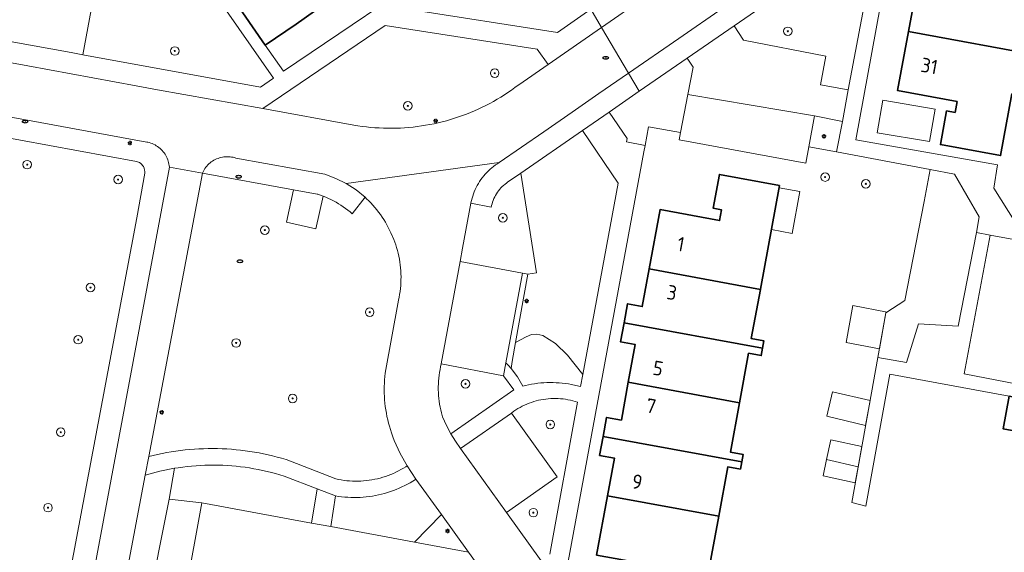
# Model space of a CAD drawing. Header units: metres. Extents: x 152610 to 160096, y 456114 to 462495.
# Tile 568 of 938: x 158344 to 158436, y 460108 to 460157. Entities that reach past the tile are written whole.
import ezdxf
from ezdxf.enums import TextEntityAlignment as Align

# ---------------------------------------------------------------- set-up
doc = ezdxf.new("R2010")
doc.units = ezdxf.units.M
doc.header["$LTSCALE"] = 0.5
doc.layers.get('0').update_dxf_attribs({"linetype": 'CONTINUOUS'})
for name, color, linetype, lineweight in [('B-PV-GR-BEPLANTING_CULTUUR_BOSPLANTSOEN-GV', 251, 'CONTINUOUS', 18), ('B-PV-GR-BEPLANTING_CULTUUR_HEESTERS-GV', 251, 'CONTINUOUS', 18), ('B-PV-GR-BEPLANTING_CULTUUR_ROOS-GV', 251, 'CONTINUOUS', 18), ('B-PV-GR-BOOM-S', 251, 'CONTINUOUS', 25), ('B-PV-GR-HAAG-GV', 251, 'CONTINUOUS', 13), ('B-PV-IE-MEUBILAIR-S', 251, 'CONTINUOUS', 25), ('B-PV-OG-BEBOUWING-GV', 6, 'CONTINUOUS', 35), ('B-PV-OG-BEBOUWING-T18', 1, 'CONTINUOUS', 18), ('B-PV-OG-BEBOUWING_OVERBOUWING-GV', 251, 'CONTINUOUS', 18), ('B-PV-OG-BEBOUWING_SCHUUR-GV', 251, 'CONTINUOUS', 18), ('B-PV-OG-TERREIN_BEGROEID-GV', 251, 'CONTINUOUS', 18), ('B-PV-VH-GESLOTENVERHARDING_ASFALT-GV', 251, 'CONTINUOUS', 18), ('B-PV-VH-ONVERHARD_ZAND-GV', 251, 'CONTINUOUS', 18), ('B-PV-VH-OPENVERHARDING_BETONSTRAATSTEEN-GV', 251, 'CONTINUOUS', 18), ('B-PV-VH-OPENVERHARDING_TEGEL-GV', 251, 'CONTINUOUS', 18)]:
    doc.layers.add(name, color=color, linetype=linetype, lineweight=lineweight)
doc.styles.add('NLCS-ISO', font='NLCS-ISO.ttf')
doc.styles.add('NLCS-ISO-M750-T18', font='NLCS-ISO.ttf', dxfattribs={"height": 1.35})

# ---------------------------------------------------------------- blocks, each defined once
blk = doc.blocks.new('SIE-MEUBILAIR_PAAL_LICHTMAST-SO')
for points in [[(-0.62, 0), (-1, 0)], [(-0.71, 0.71), (-0.44, 0.44)], [(0, 1), (0, 0.62)], [(0.44, 0.44), (0.71, 0.71)], [(1, 0), (0.62, 0)], [(-0.71, -0.71), (-0.44, -0.44)], [(0, -0.62), (0, -1)], [(0.44, -0.44), (0.71, -0.71)]]:
    blk.add_lwpolyline(points)
blk.add_circle((0, 0), 0.5)
blk = doc.blocks.new('SIE-MEUBILAIR_PUT_RIOOLPUT-SO')
blk.add_ellipse((0, 0), major_axis=(1.25, 0), ratio=0.54)
at = {"style": 'NLCS-ISO'}
blk.add_text('ri', height=0.75, dxfattribs=at).set_placement((-0.04, 0.07), align=Align.MIDDLE_CENTER)
blk = doc.blocks.new('SIE-MEUBILAIR_PUT_KOLK-SO')
blk.add_ellipse((0, 0), major_axis=(1.25, 0), ratio=0.54)
at = {"style": 'NLCS-ISO'}
blk.add_text('klk', height=0.75, dxfattribs=at).set_placement((0.03, 0), align=Align.MIDDLE_CENTER)
blk = doc.blocks.new('SGR-BOOM_GBKN-SO')
at = {"linetype": 'ByBlock', "lineweight": 18}
h = blk.add_hatch(color=0, dxfattribs=at)
h.dxf.hatch_style = 1
edge = h.paths.add_edge_path()
edge.add_arc((0, 0), 0.25, 0, 360)
at = {"color": 0, "linetype": 'ByBlock', "lineweight": 18}
for radius in [2, 0.25]:
    blk.add_circle((0, 0), radius, dxfattribs=at)
at = {"color": 0, "linetype": 'ByBlock', "lineweight": 18, "style": 'NLCS-ISO'}
blk.add_attdef('SOORT', (2.5, 0), '', height=1.5, dxfattribs=at)

msp = doc.modelspace()

# ---------------------------------------------------------------- linework, layer by layer
at = {"layer": 'B-PV-GR-BEPLANTING_CULTUUR_BOSPLANTSOEN-GV', "flags": 128}
msp.add_lwpolyline([(158360.74, 460112.15), (158357.704, 460112.489), (158353.593, 460091.848), (158352.804, 460090.483), (158350.935, 460089.216), (158347.796, 460087.834), (158356.242, 460087.329)], close=True, dxfattribs=at)
at = {"layer": 'B-PV-GR-BEPLANTING_CULTUUR_HEESTERS-GV', "flags": 128}
for points in [[(158420.618, 460147.828), (158418, 460148.34), (158417.478, 460145.45), (158420.08, 460144.98)], [(158392.041, 460133.649), (158390.575, 460142.999), (158389.505, 460142.257), (158389.36, 460142.164), (158389.22, 460142.065), (158389.085, 460141.959), (158388.954, 460141.847), (158388.829, 460141.729), (158388.71, 460141.606), (158388.597, 460141.477), (158388.489, 460141.342), (158388.388, 460141.203), (158388.294, 460141.06), (158388.206, 460140.912), (158388.125, 460140.76), (158388.052, 460140.605), (158387.986, 460140.446), (158387.927, 460140.285), (158387.876, 460140.121), (158387.832, 460139.955), (158387.799, 460139.8), (158385.888, 460140.18), (158385.12, 460135.97), (158384.9, 460134.74), (158390.71, 460133.64), (158391.219, 460133.549)], [(158431.1, 460142.89), (158428.827, 460143.321), (158428.26, 460140.33), (158426.45, 460131.07), (158424.68, 460129.92), (158423.927, 460125.736), (158426.63, 460125.28), (158427.73, 460128.9), (158431.43, 460128.68), (158433.15, 460137.43), (158433.42, 460138.9)], [(158392.606, 460127.807), (158392.068, 460127.922), (158391.549, 460127.882), (158391.069, 460127.689), (158390.079, 460127.154), (158389.761, 460125.368), (158389.647, 460124.727), (158390.239, 460123.927), (158390.739, 460123.067), (158391.003, 460123.132), (158391.285, 460123.193), (158391.569, 460123.246), (158391.853, 460123.292), (158392.139, 460123.329), (158392.426, 460123.359), (158392.714, 460123.38), (158393.002, 460123.394), (158393.29, 460123.399), (158393.579, 460123.397), (158393.867, 460123.387), (158394.155, 460123.368), (158394.442, 460123.342), (158394.729, 460123.307), (158395.014, 460123.265), (158395.298, 460123.215), (158395.721, 460123.125), (158396.14, 460123.018), (158396.353, 460124.168), (158394.916, 460125.967), (158393.799, 460127.041)], [(158388.95, 460124.04), (158383.133, 460125.144), (158383.07, 460124.88), (158383.014, 460124.615), (158382.967, 460124.348), (158382.927, 460124.079), (158382.896, 460123.81), (158382.872, 460123.54), (158382.856, 460123.269), (158382.849, 460122.998), (158382.849, 460122.726), (158382.857, 460122.455), (158382.873, 460122.184), (158382.898, 460121.914), (158382.93, 460121.645), (158382.97, 460121.377), (158383.018, 460121.11), (158383.074, 460120.844), (158383.137, 460120.58), (158383.209, 460120.319), (158383.242, 460120.207), (158383.606, 460119.384), (158384.032, 460118.591), (158389.91, 460122.71)], [(158373.239, 460112.794), (158371.522, 460113.455), (158370.999, 460110.256), (158372.813, 460109.921)], [(158385.687, 460107.545), (158383.146, 460111.065), (158380.616, 460108.481)]]:
    msp.add_lwpolyline(points, close=True, dxfattribs=at)
msp.add_lwpolyline([(158393.27, 460107.33), (158395.86, 460121.561), (158395.64, 460121.631), (158395.417, 460121.693), (158395.193, 460121.748), (158394.967, 460121.795), (158394.739, 460121.834), (158394.51, 460121.864), (158394.28, 460121.887), (158394.05, 460121.902), (158393.819, 460121.91), (158393.588, 460121.909), (158393.357, 460121.9), (158393.127, 460121.883), (158392.897, 460121.858), (158392.669, 460121.825), (158392.441, 460121.784), (158392.215, 460121.736), (158391.991, 460121.68), (158391.769, 460121.615), (158391.55, 460121.544), (158391.333, 460121.464), (158391.119, 460121.378), (158390.908, 460121.284), (158390.7, 460121.182), (158390.497, 460121.074), (158390.297, 460120.958), (158390.1, 460120.836), (158389.909, 460120.707), (158389.722, 460120.571), (158389.691, 460120.548), (158393.95, 460114.58), (158389.21, 460111.25), (158392.45, 460106.73)], dxfattribs=at)
at = {"layer": 'B-PV-GR-BEPLANTING_CULTUUR_ROOS-GV', "flags": 128}
msp.add_lwpolyline([(158362.291, 460115.673), (158361.873, 460115.678), (158361.456, 460115.676), (158361.038, 460115.665), (158360.621, 460115.646), (158360.204, 460115.62), (158359.788, 460115.585), (158359.373, 460115.543), (158358.958, 460115.493), (158358.545, 460115.434), (158358.186, 460115.377), (158357.704, 460112.489), (158360.74, 460112.15), (158370.999, 460110.256), (158371.522, 460113.455), (158368.447, 460114.639), (158368.048, 460114.763), (158367.647, 460114.878), (158367.244, 460114.987), (158366.838, 460115.087), (158366.431, 460115.18), (158366.022, 460115.265), (158365.612, 460115.342), (158365.2, 460115.411), (158364.787, 460115.472), (158364.373, 460115.525), (158363.958, 460115.571), (158363.542, 460115.608), (158363.125, 460115.638), (158362.708, 460115.659)], close=True, dxfattribs=at)
at = {"layer": 'B-PV-GR-HAAG-GV', "flags": 128}
for points in [[(158423.54, 460163.31), (158420.76, 460163.85), (158410.5, 460156.77), (158411.38, 460155.42), (158419.09, 460153.93), (158418.57, 460151.26), (158421.176, 460150.784)], [(158406.67, 460152.92), (158406.11, 460153.74), (158401.63, 460150.649), (158398.82, 460148.71), (158400.5, 460146.23), (158400.45, 460145.93), (158402.18, 460145.58), (158402.489, 460147.326), (158405.489, 460146.791), (158406.174, 460150.347)], [(158391.219, 460133.549), (158390.71, 460133.64), (158389.173, 460125.253), (158389.415, 460124.995), (158389.647, 460124.727), (158389.761, 460125.368), (158390.079, 460127.154)]]:
    msp.add_lwpolyline(points, close=True, dxfattribs=at)
at = {"layer": 'B-PV-OG-BEBOUWING-GV', "flags": 128}
for points in [[(158371.293, 460158.142), (158366.186, 460165.601), (158366.17, 460165.59), (158364.35, 460164.34), (158363.5, 460165.58), (158360.69, 460163.65), (158366.67, 460154.96), (158369.551, 460156.943), (158371.29, 460158.14)], [(158438.99, 460164.02), (158433.37, 460165.06), (158432.78, 460161.92), (158433.57, 460161.77), (158433.38, 460160.76), (158427.83, 460161.78), (158426.81, 460156.249), (158439.663, 460153.874), (158440.344, 460157.597), (158437.887, 460158.051)], [(158439.663, 460153.874), (158426.81, 460156.249), (158425.78, 460150.71), (158431.34, 460149.68), (158431.15, 460148.67), (158430.36, 460148.82), (158429.78, 460145.67), (158435.41, 460144.63), (158436.475, 460150.402), (158438.943, 460149.946)], [(158414.74, 460141.83), (158409.12, 460142.87), (158408.54, 460139.72), (158409.32, 460139.57), (158409.14, 460138.56), (158403.58, 460139.58), (158402.56, 460134.04), (158402.559, 460134.034), (158412.955, 460132.101), (158412.96, 460132.13)], [(158412.955, 460132.101), (158402.559, 460134.034), (158401.91, 460130.51), (158400.54, 460130.77), (158400.21, 460128.989), (158413.166, 460126.609), (158413.29, 460127.29), (158412.11, 460127.51)], [(158413.166, 460126.609), (158400.21, 460128.989), (158399.88, 460127.21), (158401.26, 460126.95), (158400.61, 460123.421), (158411.01, 460121.509), (158411.86, 460126.14), (158413.04, 460125.92)], [(158411.01, 460121.509), (158400.61, 460123.421), (158399.96, 460119.89), (158398.58, 460120.14), (158398.26, 460118.359), (158411.214, 460115.979), (158411.34, 460116.67), (158410.16, 460116.89)], [(158440.147, 460121.392), (158436.213, 460122.116), (158435.651, 460119.068), (158439.585, 460118.343)], [(158411.214, 460115.979), (158398.26, 460118.359), (158397.93, 460116.58), (158399.31, 460116.33), (158398.66, 460112.8), (158409.06, 460110.89), (158409.9, 460115.51), (158411.09, 460115.3)], [(158409.06, 460110.89), (158398.66, 460112.8), (158397.64, 460107.26), (158403.2, 460106.24), (158403.01, 460105.23), (158402.22, 460105.37), (158402.13, 460104.88), (158401.74, 460104.95), (158401.33, 460102.74), (158401.73, 460102.67), (158401.65, 460102.241), (158407.271, 460101.202)]]:
    msp.add_lwpolyline(points, close=True, dxfattribs=at)
at = {"layer": 'B-PV-OG-BEBOUWING_OVERBOUWING-GV', "flags": 128}
for points in [[(158429.29, 460148.981), (158424.397, 460149.817), (158423.877, 460146.777), (158428.77, 460145.941)], [(158416.631, 460141.28), (158414.698, 460141.603), (158413.985, 460137.715), (158415.924, 460137.345)], [(158419.145, 460116.194), (158422.09, 460115.525), (158422.432, 460117.425), (158419.531, 460118.032)]]:
    msp.add_lwpolyline(points, close=True, dxfattribs=at)
at = {"layer": 'B-PV-OG-BEBOUWING_SCHUUR-GV', "flags": 128}
for points in [[(158424.8, 460129.998), (158421.607, 460130.595), (158420.963, 460127.15), (158424.077, 460126.569), (158424.68, 460129.92)], [(158423.205, 460121.722), (158419.696, 460122.545), (158419.157, 460120.247), (158422.786, 460119.395)], [(158422.09, 460115.525), (158419.145, 460116.194), (158418.824, 460114.658), (158421.821, 460114.03)]]:
    msp.add_lwpolyline(points, close=True, dxfattribs=at)
at = {"layer": 'B-PV-OG-TERREIN_BEGROEID-GV', "flags": 128}
for points in [[(158397.113, 460158.324), (158391.62, 460166.35), (158379.99, 460158.32), (158394, 460156.16)], [(158351.234, 460162.87), (158349.62, 460154.07), (158366.23, 460151.05), (158367.437, 460151.875), (158360.954, 460161.211)], [(158392.08, 460154.59), (158377.88, 460156.82), (158366.46, 460149.04), (158374.95, 460147.49), (158375.342, 460147.425), (158375.735, 460147.368), (158376.129, 460147.319), (158376.524, 460147.277), (158376.92, 460147.244), (158377.316, 460147.219), (158377.713, 460147.202), (158378.11, 460147.192), (158378.507, 460147.191), (158378.904, 460147.198), (158379.301, 460147.212), (158379.697, 460147.235), (158380.093, 460147.266), (158380.488, 460147.304), (158380.883, 460147.351), (158381.276, 460147.406), (158381.668, 460147.468), (158382.059, 460147.538), (158382.449, 460147.617), (158382.836, 460147.703), (158383.222, 460147.796), (158383.606, 460147.898), (158383.988, 460148.007), (158384.367, 460148.124), (158384.745, 460148.249), (158385.119, 460148.381), (158385.491, 460148.521), (158385.86, 460148.668), (158386.225, 460148.822), (158386.588, 460148.984), (158386.948, 460149.153), (158387.303, 460149.329), (158387.656, 460149.513), (158388.004, 460149.703), (158388.349, 460149.901), (158388.689, 460150.105), (158389.025, 460150.317), (158389.357, 460150.534), (158389.685, 460150.759), (158390.008, 460150.99), (158390.326, 460151.228), (158390.363, 460151.256), (158393.11, 460153.164)], [(158399.67, 460142.06), (158396.33, 460146.99), (158390.575, 460142.999), (158392.041, 460133.649), (158391.219, 460133.549), (158390.079, 460127.154), (158391.069, 460127.689), (158391.549, 460127.882), (158392.068, 460127.922), (158392.606, 460127.807), (158393.799, 460127.041), (158394.916, 460125.967), (158396.353, 460124.168)], [(158355.777, 460116.466), (158356.194, 460116.571), (158356.617, 460116.668), (158357.041, 460116.758), (158357.466, 460116.841), (158357.894, 460116.915), (158358.322, 460116.981), (158358.752, 460117.04), (158359.183, 460117.09), (158359.614, 460117.133), (158360.047, 460117.168), (158360.48, 460117.194), (158360.913, 460117.213), (158361.346, 460117.223), (158361.78, 460117.226), (158362.214, 460117.221), (158362.647, 460117.207), (158363.08, 460117.186), (158363.513, 460117.157), (158363.945, 460117.119), (158364.376, 460117.074), (158364.807, 460117.021), (158365.236, 460116.96), (158365.664, 460116.891), (158366.091, 460116.814), (158366.516, 460116.729), (158366.94, 460116.636), (158367.362, 460116.536), (158367.782, 460116.428), (158368.2, 460116.312), (158368.616, 460116.188), (158369.029, 460116.057), (158373.264, 460114.385), (158373.521, 460114.331), (158373.779, 460114.284), (158374.038, 460114.245), (158374.299, 460114.215), (158374.56, 460114.192), (158374.822, 460114.177), (158375.085, 460114.17), (158375.347, 460114.172), (158375.609, 460114.181), (158375.871, 460114.198), (158376.132, 460114.223), (158376.392, 460114.256), (158376.652, 460114.297), (158376.909, 460114.346), (158377.166, 460114.403), (158377.42, 460114.468), (158377.672, 460114.54), (158377.922, 460114.62), (158378.169, 460114.707), (158378.414, 460114.802), (158378.656, 460114.905), (158378.894, 460115.015), (158379.129, 460115.131), (158379.36, 460115.256), (158379.587, 460115.387), (158379.81, 460115.525), (158379.931, 460115.603), (158379.277, 460116.772), (158378.72, 460117.99), (158378.608, 460118.33), (158378.578, 460118.41), (158378.471, 460118.706), (158378.372, 460119.004), (158378.281, 460119.304), (158378.198, 460119.606), (158378.122, 460119.911), (158378.054, 460120.218), (158377.994, 460120.526), (158377.942, 460120.835), (158377.897, 460121.146), (158377.861, 460121.457), (158377.832, 460121.77), (158377.812, 460122.083), (158377.799, 460122.397), (158377.795, 460122.711), (158377.798, 460123.025), (158377.81, 460123.338), (158377.829, 460123.652), (158377.857, 460123.964), (158377.892, 460124.276), (158379.12, 460131.104), (158379.178, 460131.374), (158379.229, 460131.646), (158379.271, 460131.92), (158379.306, 460132.194), (158379.333, 460132.469), (158379.351, 460132.745), (158379.362, 460133.022), (158379.365, 460133.298), (158379.359, 460133.575), (158379.346, 460133.851), (158379.325, 460134.127), (158379.296, 460134.402), (158379.259, 460134.676), (158379.214, 460134.949), (158379.161, 460135.22), (158379.1, 460135.49), (158379.031, 460135.758), (158378.955, 460136.024), (158378.871, 460136.287), (158378.78, 460136.548), (158378.684, 460136.798), (158378.414, 460137.394), (158378.296, 460137.651), (158378.17, 460137.904), (158378.038, 460138.153), (158377.899, 460138.399), (158377.752, 460138.641), (158377.599, 460138.878), (158377.439, 460139.111), (158377.273, 460139.339), (158377.1, 460139.563), (158376.921, 460139.781), (158376.736, 460139.995), (158376.545, 460140.203), (158376.348, 460140.405), (158376.146, 460140.602), (158376.009, 460140.729), (158374.805, 460139.184), (158374.603, 460139.358), (158374.396, 460139.526), (158374.183, 460139.687), (158373.967, 460139.842), (158373.745, 460139.991), (158373.519, 460140.133), (158373.289, 460140.267), (158373.056, 460140.396), (158372.818, 460140.516), (158372.577, 460140.63), (158372.332, 460140.736), (158372.085, 460140.836), (158371.417, 460137.786), (158368.657, 460138.391), (158369.324, 460141.432), (158360.805, 460142.999)], [(158439.552, 460136.256), (158434.45, 460137.192), (158432.02, 460124.2), (158448.09, 460121.1), (158450.554, 460134.243), (158449.242, 460134.483), (158442.515, 460135.714), (158441.042, 460127.596), (158438.042, 460128.168)]]:
    msp.add_lwpolyline(points, close=True, dxfattribs=at)
for points in [[(158347.862, 460102.538), (158354.67, 460138.81), (158355.411, 460142.991), (158355.423, 460143.143), (158355.4, 460143.284), (158355.353, 460143.472), (158355.294, 460143.601), (158355.212, 460143.719), (158355.153, 460143.789), (158355.047, 460143.895), (158354.93, 460143.977), (158354.742, 460144.059), (158354.649, 460144.087), (158335.64, 460147.56)], [(158353.593, 460091.848), (158357.704, 460112.489), (158358.186, 460115.377), (158356.807, 460115.099), (158355.449, 460114.733), (158353.104, 460102.357)]]:
    msp.add_lwpolyline(points, dxfattribs=at)
at = {"layer": 'B-PV-VH-GESLOTENVERHARDING_ASFALT-GV', "flags": 128}
msp.add_lwpolyline([(158353.104, 460102.357), (158355.449, 460114.733), (158355.777, 460116.466), (158360.805, 460142.999), (158357.71, 460143.55), (158350.213, 460103.36)], dxfattribs=at)
at = {"layer": 'B-PV-VH-ONVERHARD_ZAND-GV', "flags": 128}
for points in [[(158423.54, 460163.31), (158420.76, 460163.85), (158410.5, 460156.77), (158411.38, 460155.42), (158419.09, 460153.93), (158418.57, 460151.26), (158421.176, 460150.784)], [(158406.67, 460152.92), (158406.11, 460153.74), (158401.63, 460150.649), (158398.82, 460148.71), (158400.5, 460146.23), (158400.45, 460145.93), (158402.18, 460145.58), (158402.489, 460147.326), (158405.489, 460146.791), (158406.174, 460150.347)], [(158391.219, 460133.549), (158390.71, 460133.64), (158389.173, 460125.253), (158389.415, 460124.995), (158389.647, 460124.727), (158389.761, 460125.368), (158390.079, 460127.154)]]:
    msp.add_lwpolyline(points, close=True, dxfattribs=at)
at = {"layer": 'B-PV-VH-OPENVERHARDING_BETONSTRAATSTEEN-GV', "flags": 128}
for points in [[(158398.11, 460156.63), (158400.629, 460152.35), (158405.32, 460155.59), (158409.48, 460158.45), (158413.282, 460161.063), (158410.368, 460165.119), (158406.58, 460162.51), (158402.25, 460159.53), (158402.06, 460159.397)], [(158411.38, 460155.42), (158410.5, 460156.77), (158406.11, 460153.74), (158406.67, 460152.92), (158406.174, 460150.347), (158418, 460148.34), (158420.618, 460147.828), (158421.176, 460150.784), (158418.57, 460151.26), (158419.09, 460153.93)], [(158417.2, 460143.91), (158417.478, 460145.45), (158418, 460148.34), (158406.174, 460150.347), (158405.489, 460146.791), (158405.36, 460146.12)], [(158390.71, 460133.64), (158384.9, 460134.74), (158383.133, 460125.144), (158388.95, 460124.04), (158389.173, 460125.253)], [(158393.95, 460114.58), (158389.691, 460120.548), (158384.94, 460117.24), (158389.21, 460111.25)], [(158362.214, 460117.221), (158361.78, 460117.226), (158361.346, 460117.223), (158360.913, 460117.213), (158360.48, 460117.194), (158360.047, 460117.168), (158359.614, 460117.133), (158359.183, 460117.09), (158358.752, 460117.04), (158358.322, 460116.981), (158357.894, 460116.915), (158357.466, 460116.841), (158357.041, 460116.758), (158356.617, 460116.668), (158356.194, 460116.571), (158355.777, 460116.466), (158355.449, 460114.733), (158356.807, 460115.099), (158358.186, 460115.377), (158358.545, 460115.434), (158358.958, 460115.493), (158359.373, 460115.543), (158359.788, 460115.585), (158360.204, 460115.62), (158360.621, 460115.646), (158361.038, 460115.665), (158361.456, 460115.676), (158361.873, 460115.678), (158362.291, 460115.673), (158362.708, 460115.659), (158363.125, 460115.638), (158363.542, 460115.608), (158363.958, 460115.571), (158364.373, 460115.525), (158364.787, 460115.472), (158365.2, 460115.411), (158365.612, 460115.342), (158366.022, 460115.265), (158366.431, 460115.18), (158366.838, 460115.087), (158367.244, 460114.987), (158367.647, 460114.878), (158368.048, 460114.763), (158368.447, 460114.639), (158371.522, 460113.455), (158373.239, 460112.794), (158373.525, 460112.749), (158373.812, 460112.712), (158374.099, 460112.682), (158374.388, 460112.661), (158374.677, 460112.648), (158374.966, 460112.642), (158375.255, 460112.645), (158375.544, 460112.656), (158375.833, 460112.674), (158376.121, 460112.701), (158376.408, 460112.736), (158376.694, 460112.778), (158376.979, 460112.829), (158377.262, 460112.887), (158377.544, 460112.953), (158377.823, 460113.027), (158378.101, 460113.108), (158378.376, 460113.198), (158378.649, 460113.294), (158378.918, 460113.399), (158379.185, 460113.51), (158379.449, 460113.629), (158379.709, 460113.756), (158379.966, 460113.889), (158380.219, 460114.029), (158380.467, 460114.177), (158380.712, 460114.331), (158380.764, 460114.365), (158380.336, 460114.976), (158379.931, 460115.603), (158379.81, 460115.525), (158379.587, 460115.387), (158379.36, 460115.256), (158379.129, 460115.131), (158378.894, 460115.015), (158378.656, 460114.905), (158378.414, 460114.802), (158378.169, 460114.707), (158377.922, 460114.62), (158377.672, 460114.54), (158377.42, 460114.468), (158377.166, 460114.403), (158376.909, 460114.346), (158376.652, 460114.297), (158376.392, 460114.256), (158376.132, 460114.223), (158375.871, 460114.198), (158375.609, 460114.181), (158375.347, 460114.172), (158375.085, 460114.17), (158374.822, 460114.177), (158374.56, 460114.192), (158374.299, 460114.215), (158374.038, 460114.245), (158373.779, 460114.284), (158373.521, 460114.331), (158373.264, 460114.385), (158369.029, 460116.057), (158368.616, 460116.188), (158368.2, 460116.312), (158367.782, 460116.428), (158367.362, 460116.536), (158366.94, 460116.636), (158366.516, 460116.729), (158366.091, 460116.814), (158365.664, 460116.891), (158365.236, 460116.96), (158364.807, 460117.021), (158364.376, 460117.074), (158363.945, 460117.119), (158363.513, 460117.157), (158363.08, 460117.186), (158362.647, 460117.207)], [(158383.146, 460111.065), (158380.764, 460114.365), (158380.712, 460114.331), (158380.467, 460114.177), (158380.219, 460114.029), (158379.966, 460113.889), (158379.709, 460113.756), (158379.449, 460113.629), (158379.185, 460113.51), (158378.918, 460113.399), (158378.649, 460113.294), (158378.376, 460113.198), (158378.101, 460113.108), (158377.823, 460113.027), (158377.544, 460112.953), (158377.262, 460112.887), (158376.979, 460112.829), (158376.694, 460112.778), (158376.408, 460112.736), (158376.121, 460112.701), (158375.833, 460112.674), (158375.544, 460112.656), (158375.255, 460112.645), (158374.966, 460112.642), (158374.677, 460112.648), (158374.388, 460112.661), (158374.099, 460112.682), (158373.812, 460112.712), (158373.525, 460112.749), (158373.239, 460112.794), (158372.813, 460109.921), (158380.616, 460108.481)]]:
    msp.add_lwpolyline(points, close=True, dxfattribs=at)
for points in [[(158436.82, 460138.31), (158434.78, 460141.59), (158435.12, 460143.769), (158421.88, 460146.12), (158425.278, 460164.682), (158423.54, 460163.31), (158421.176, 460150.784), (158420.618, 460147.828), (158420.08, 460144.98), (158428.827, 460143.321), (158431.1, 460142.89), (158433.42, 460138.9), (158433.15, 460137.43), (158434.45, 460137.192), (158439.552, 460136.256)], [(158335.951, 460149.484), (158344.44, 460147.947), (158355.599, 460145.902), (158355.699, 460145.882), (158355.838, 460145.847), (158355.975, 460145.804), (158356.11, 460145.754), (158356.241, 460145.696), (158356.369, 460145.632), (158356.493, 460145.56), (158356.613, 460145.481), (158356.729, 460145.396), (158356.839, 460145.304), (158356.944, 460145.207), (158357.044, 460145.104), (158357.138, 460144.995), (158357.225, 460144.881), (158357.306, 460144.763), (158357.381, 460144.64), (158357.448, 460144.513), (158357.508, 460144.383), (158357.561, 460144.249), (158357.606, 460144.113), (158357.644, 460143.975), (158357.674, 460143.835), (158357.696, 460143.693), (158357.71, 460143.55), (158360.805, 460142.999), (158360.83, 460143.055), (158360.893, 460143.183), (158360.964, 460143.307), (158361.041, 460143.427), (158361.125, 460143.542), (158361.215, 460143.652), (158361.312, 460143.757), (158361.413, 460143.857), (158361.521, 460143.951), (158361.633, 460144.038), (158361.751, 460144.119), (158361.872, 460144.194), (158361.998, 460144.261), (158362.127, 460144.321), (158362.259, 460144.374), (158362.394, 460144.42), (158362.532, 460144.458), (158362.671, 460144.488), (158362.812, 460144.51), (158362.954, 460144.524), (158363.096, 460144.53), (158363.239, 460144.529), (158363.381, 460144.519), (158363.523, 460144.501), (158363.663, 460144.476), (158363.802, 460144.442), (158363.938, 460144.401), (158372.241, 460142.882), (158373.266, 460142.503), (158374.244, 460142.013), (158388.551, 460143.992), (158392.7, 460146.85), (158395.37, 460148.7), (158397.85, 460150.43), (158400.629, 460152.35), (158398.11, 460156.63), (158393.11, 460153.164), (158390.363, 460151.256), (158390.326, 460151.228), (158390.008, 460150.99), (158389.685, 460150.759), (158389.357, 460150.534), (158389.025, 460150.317), (158388.689, 460150.105), (158388.349, 460149.901), (158388.004, 460149.703), (158387.656, 460149.513), (158387.303, 460149.329), (158386.948, 460149.153), (158386.588, 460148.984), (158386.225, 460148.822), (158385.86, 460148.668), (158385.491, 460148.521), (158385.119, 460148.381), (158384.745, 460148.249), (158384.367, 460148.124), (158383.988, 460148.007), (158383.606, 460147.898), (158383.222, 460147.796), (158382.836, 460147.703), (158382.449, 460147.617), (158382.059, 460147.538), (158381.668, 460147.468), (158381.276, 460147.406), (158380.883, 460147.351), (158380.488, 460147.304), (158380.093, 460147.266), (158379.697, 460147.235), (158379.301, 460147.212), (158378.904, 460147.198), (158378.507, 460147.191), (158378.11, 460147.192), (158377.713, 460147.202), (158377.316, 460147.219), (158376.92, 460147.244), (158376.524, 460147.277), (158376.129, 460147.319), (158375.735, 460147.368), (158375.342, 460147.425), (158374.95, 460147.49), (158366.46, 460149.04), (158356.6, 460150.8), (158354.62, 460151.16), (158344.48, 460153.03), (158336.783, 460154.423)], [(158392.45, 460106.73), (158389.21, 460111.25), (158384.94, 460117.24), (158384.465, 460117.902), (158384.032, 460118.591), (158383.606, 460119.384), (158383.242, 460120.207), (158383.209, 460120.319), (158383.137, 460120.58), (158383.074, 460120.844), (158383.018, 460121.11), (158382.97, 460121.377), (158382.93, 460121.645), (158382.898, 460121.914), (158382.873, 460122.184), (158382.857, 460122.455), (158382.849, 460122.726), (158382.849, 460122.998), (158382.856, 460123.269), (158382.872, 460123.54), (158382.896, 460123.81), (158382.927, 460124.079), (158382.967, 460124.348), (158383.014, 460124.615), (158383.07, 460124.88), (158383.133, 460125.144), (158384.9, 460134.74), (158385.12, 460135.97), (158385.888, 460140.18), (158385.897, 460140.225), (158385.945, 460140.435), (158386.001, 460140.643), (158386.064, 460140.849), (158386.135, 460141.052), (158386.213, 460141.253), (158386.299, 460141.451), (158386.392, 460141.645), (158386.492, 460141.835), (158386.599, 460142.022), (158386.713, 460142.205), (158386.834, 460142.383), (158386.961, 460142.557), (158387.095, 460142.726), (158387.235, 460142.89), (158387.38, 460143.048), (158387.532, 460143.201), (158387.689, 460143.349), (158387.852, 460143.49), (158388.019, 460143.625), (158388.192, 460143.754), (158388.369, 460143.876), (158388.551, 460143.992), (158374.244, 460142.013), (158375.162, 460141.419), (158376.009, 460140.729), (158376.146, 460140.602), (158376.348, 460140.405), (158376.545, 460140.203), (158376.736, 460139.995), (158376.921, 460139.781), (158377.1, 460139.563), (158377.273, 460139.339), (158377.439, 460139.111), (158377.599, 460138.878), (158377.752, 460138.641), (158377.899, 460138.399), (158378.038, 460138.153), (158378.17, 460137.904), (158378.296, 460137.651), (158378.414, 460137.394), (158378.684, 460136.798), (158378.78, 460136.548), (158378.871, 460136.287), (158378.955, 460136.024), (158379.031, 460135.758), (158379.1, 460135.49), (158379.161, 460135.22), (158379.214, 460134.949), (158379.259, 460134.676), (158379.296, 460134.402), (158379.325, 460134.127), (158379.346, 460133.851), (158379.359, 460133.575), (158379.365, 460133.298), (158379.362, 460133.022), (158379.351, 460132.745), (158379.333, 460132.469), (158379.306, 460132.194), (158379.271, 460131.92), (158379.229, 460131.646), (158379.178, 460131.374), (158379.12, 460131.104), (158377.892, 460124.276), (158377.857, 460123.964), (158377.829, 460123.652), (158377.81, 460123.338), (158377.798, 460123.025), (158377.795, 460122.711), (158377.799, 460122.397), (158377.812, 460122.083), (158377.832, 460121.77), (158377.861, 460121.457), (158377.897, 460121.146), (158377.942, 460120.835), (158377.994, 460120.526), (158378.054, 460120.218), (158378.122, 460119.911), (158378.198, 460119.606), (158378.281, 460119.304), (158378.372, 460119.004), (158378.471, 460118.706), (158378.578, 460118.41), (158378.608, 460118.33), (158378.72, 460117.99), (158379.277, 460116.772), (158379.931, 460115.603), (158380.336, 460114.976), (158380.764, 460114.365), (158383.146, 460111.065), (158385.687, 460107.545), (158396.423, 460092.675)]]:
    msp.add_lwpolyline(points, dxfattribs=at)
at = {"layer": 'B-PV-VH-OPENVERHARDING_TEGEL-GV', "flags": 128}
for points in [[(158437.63, 460177.86), (158435.14, 460176.13), (158435.71, 460175.31), (158424.51, 460167.63), (158423.96, 460168.43), (158419.81, 460165.55), (158417.124, 460163.704), (158413.282, 460161.063), (158409.48, 460158.45), (158405.32, 460155.59), (158400.629, 460152.35), (158401.63, 460150.649), (158406.11, 460153.74), (158410.5, 460156.77), (158420.76, 460163.85), (158423.54, 460163.31), (158425.278, 460164.682), (158425.62, 460166.55), (158435.06, 460173.03), (158467.599, 460195.443)], [(158383.8, 460162.97), (158368.38, 460152.52), (158366.67, 460154.96), (158360.69, 460163.65)], [(158326.41, 460161.4), (158325.55, 460156.45), (158326.19, 460156.34), (158332.696, 460155.163), (158336.783, 460154.423), (158344.48, 460153.03), (158354.62, 460151.16), (158356.6, 460150.8), (158366.46, 460149.04), (158377.88, 460156.82), (158392.08, 460154.59), (158393.11, 460153.164), (158398.11, 460156.63), (158397.113, 460158.324), (158394, 460156.16), (158379.99, 460158.32)], [(158360.954, 460161.211), (158367.437, 460151.875), (158366.23, 460151.05), (158349.62, 460154.07), (158348.535, 460154.266), (158327.95, 460157.98)], [(158350.213, 460103.36), (158357.71, 460143.55), (158357.696, 460143.693), (158357.674, 460143.835), (158357.644, 460143.975), (158357.606, 460144.113), (158357.561, 460144.249), (158357.508, 460144.383), (158357.448, 460144.513), (158357.381, 460144.64), (158357.306, 460144.763), (158357.225, 460144.881), (158357.138, 460144.995), (158357.044, 460145.104), (158356.944, 460145.207), (158356.839, 460145.304), (158356.729, 460145.396), (158356.613, 460145.481), (158356.493, 460145.56), (158356.369, 460145.632), (158356.241, 460145.696), (158356.11, 460145.754), (158355.975, 460145.804), (158355.838, 460145.847), (158355.699, 460145.882), (158355.599, 460145.902), (158344.44, 460147.947), (158335.951, 460149.484)], [(158394.78, 460105.46), (158402.073, 460144.993), (158402.18, 460145.58), (158400.45, 460145.93), (158400.5, 460146.23), (158398.82, 460148.71), (158396.33, 460146.99), (158399.67, 460142.06), (158396.353, 460124.168), (158396.14, 460123.018), (158395.721, 460123.125), (158395.298, 460123.215), (158395.014, 460123.265), (158394.729, 460123.307), (158394.442, 460123.342), (158394.155, 460123.368), (158393.867, 460123.387), (158393.579, 460123.397), (158393.29, 460123.399), (158393.002, 460123.394), (158392.714, 460123.38), (158392.426, 460123.359), (158392.139, 460123.329), (158391.853, 460123.292), (158391.569, 460123.246), (158391.285, 460123.193), (158391.003, 460123.132), (158390.739, 460123.067), (158390.239, 460123.927), (158389.647, 460124.727), (158389.415, 460124.995), (158389.173, 460125.253), (158388.95, 460124.04), (158389.91, 460122.71), (158384.032, 460118.591), (158384.465, 460117.902), (158384.94, 460117.24), (158389.691, 460120.548), (158389.722, 460120.571), (158389.909, 460120.707), (158390.1, 460120.836), (158390.297, 460120.958), (158390.497, 460121.074), (158390.7, 460121.182), (158390.908, 460121.284), (158391.119, 460121.378), (158391.333, 460121.464), (158391.55, 460121.544), (158391.769, 460121.615), (158391.991, 460121.68), (158392.215, 460121.736), (158392.441, 460121.784), (158392.669, 460121.825), (158392.897, 460121.858), (158393.127, 460121.883), (158393.357, 460121.9), (158393.588, 460121.909), (158393.819, 460121.91), (158394.05, 460121.902), (158394.28, 460121.887), (158394.51, 460121.864), (158394.739, 460121.834), (158394.967, 460121.795), (158395.193, 460121.748), (158395.417, 460121.693), (158395.64, 460121.631), (158395.86, 460121.561), (158393.27, 460107.33)], [(158335.64, 460147.56), (158354.649, 460144.087), (158354.742, 460144.059), (158354.93, 460143.977), (158355.047, 460143.895), (158355.153, 460143.789), (158355.212, 460143.719), (158355.294, 460143.601), (158355.353, 460143.472), (158355.4, 460143.284), (158355.423, 460143.143), (158355.411, 460142.991), (158354.67, 460138.81), (158347.862, 460102.538)]]:
    msp.add_lwpolyline(points, dxfattribs=at)
for points in [[(158400.99, 460161.02), (158397.113, 460158.324), (158398.11, 460156.63), (158402.06, 460159.397)], [(158401.63, 460150.649), (158400.629, 460152.35), (158397.85, 460150.43), (158395.37, 460148.7), (158392.7, 460146.85), (158388.551, 460143.992), (158388.369, 460143.876), (158388.192, 460143.754), (158388.019, 460143.625), (158387.852, 460143.49), (158387.689, 460143.349), (158387.532, 460143.201), (158387.38, 460143.048), (158387.235, 460142.89), (158387.095, 460142.726), (158386.961, 460142.557), (158386.834, 460142.383), (158386.713, 460142.205), (158386.599, 460142.022), (158386.492, 460141.835), (158386.392, 460141.645), (158386.299, 460141.451), (158386.213, 460141.253), (158386.135, 460141.052), (158386.064, 460140.849), (158386.001, 460140.643), (158385.945, 460140.435), (158385.897, 460140.225), (158385.888, 460140.18), (158387.799, 460139.8), (158387.832, 460139.955), (158387.876, 460140.121), (158387.927, 460140.285), (158387.986, 460140.446), (158388.052, 460140.605), (158388.125, 460140.76), (158388.206, 460140.912), (158388.294, 460141.06), (158388.388, 460141.203), (158388.489, 460141.342), (158388.597, 460141.477), (158388.71, 460141.606), (158388.829, 460141.729), (158388.954, 460141.847), (158389.085, 460141.959), (158389.22, 460142.065), (158389.36, 460142.164), (158389.505, 460142.257), (158390.575, 460142.999), (158396.33, 460146.99), (158398.82, 460148.71)], [(158376.009, 460140.729), (158375.162, 460141.419), (158374.244, 460142.013), (158373.266, 460142.503), (158372.241, 460142.882), (158363.938, 460144.401), (158363.802, 460144.442), (158363.663, 460144.476), (158363.523, 460144.501), (158363.381, 460144.519), (158363.239, 460144.529), (158363.096, 460144.53), (158362.954, 460144.524), (158362.812, 460144.51), (158362.671, 460144.488), (158362.532, 460144.458), (158362.394, 460144.42), (158362.259, 460144.374), (158362.127, 460144.321), (158361.998, 460144.261), (158361.872, 460144.194), (158361.751, 460144.119), (158361.633, 460144.038), (158361.521, 460143.951), (158361.413, 460143.857), (158361.312, 460143.757), (158361.215, 460143.652), (158361.125, 460143.542), (158361.041, 460143.427), (158360.964, 460143.307), (158360.893, 460143.183), (158360.83, 460143.055), (158360.805, 460142.999), (158369.324, 460141.432), (158371.537, 460141.025), (158371.581, 460141.011), (158371.834, 460140.927), (158372.085, 460140.836), (158372.332, 460140.736), (158372.577, 460140.63), (158372.818, 460140.516), (158373.056, 460140.396), (158373.289, 460140.267), (158373.519, 460140.133), (158373.745, 460139.991), (158373.967, 460139.842), (158374.183, 460139.687), (158374.396, 460139.526), (158374.603, 460139.358), (158374.805, 460139.184)], [(158369.324, 460141.432), (158368.657, 460138.391), (158371.417, 460137.786), (158372.085, 460140.836), (158371.834, 460140.927), (158371.581, 460141.011), (158371.537, 460141.025)], [(158450.554, 460134.243), (158448.09, 460121.1), (158432.02, 460124.2), (158434.45, 460137.192), (158433.15, 460137.43), (158431.43, 460128.68), (158427.73, 460128.9), (158426.63, 460125.28), (158423.927, 460125.736), (158421.49, 460112.19), (158422.81, 460111.84), (158425.06, 460124.17), (158436.213, 460122.116), (158440.147, 460121.392), (158442.237, 460121.007), (158445.449, 460120.416), (158446.837, 460120.16), (158449.365, 460119.695), (158450.24, 460124.7), (158451.88, 460134)]]:
    msp.add_lwpolyline(points, close=True, dxfattribs=at)

# ---------------------------------------------------------------- block references
at = {"layer": 'B-PV-GR-BOOM-S', "xscale": 0.2, "yscale": 0.2, "zscale": 0.2}
for p in [(158415.52, 460156.262), (158358.218, 460154.419), (158388.119, 460152.336), (158380, 460149.285), (158344.426, 460143.786), (158352.92, 460142.388), (158419.009, 460142.625), (158422.814, 460141.991), (158388.88, 460138.819), (158366.632, 460137.664), (158350.336, 460132.287), (158376.436, 460129.986), (158349.195, 460127.408), (158363.958, 460127.101), (158385.392, 460123.279), (158369.236, 460121.915), (158393.32, 460119.473), (158347.555, 460118.749), (158346.367, 460111.692), (158391.735, 460111.228)]:
    msp.add_blockref('SGR-BOOM_GBKN-SO', p, dxfattribs=at)
at = {"layer": 'B-PV-IE-MEUBILAIR-S', "xscale": 0.2, "yscale": 0.2, "zscale": 0.2}
for name, p in [('SIE-MEUBILAIR_PUT_RIOOLPUT-SO', (158398.5, 460153.78)), ('SIE-MEUBILAIR_PUT_KOLK-SO', (158344.227, 460147.814)), ('SIE-MEUBILAIR_PAAL_LICHTMAST-SO', (158382.614, 460147.888)), ('SIE-MEUBILAIR_PAAL_LICHTMAST-SO', (158418.899, 460146.441)), ('SIE-MEUBILAIR_PAAL_LICHTMAST-SO', (158354.018, 460145.814)), ('SIE-MEUBILAIR_PUT_RIOOLPUT-SO', (158364.18, 460142.66)), ('SIE-MEUBILAIR_PUT_RIOOLPUT-SO', (158364.308, 460134.741)), ('SIE-MEUBILAIR_PAAL_LICHTMAST-SO', (158391.108, 460131.042)), ('SIE-MEUBILAIR_PAAL_LICHTMAST-SO', (158356.996, 460120.615)), ('SIE-MEUBILAIR_PAAL_LICHTMAST-SO', (158383.71, 460109.509))]:
    msp.add_blockref(name, p, dxfattribs=at)

# ---------------------------------------------------------------- texts
at = {"layer": 'B-PV-OG-BEBOUWING-T18', "style": 'NLCS-ISO-M750-T18'}
for s, rotation, p in [('31', 349.5, (158428.753, 460153.022)), ('1', 349.6, (158405.528, 460136.354)), ('3', 349.6, (158404.693, 460131.819)), ('5', 349.6, (158403.394, 460124.733)), ('7', 349.6, (158402.744, 460121.203)), ('9', 349.6, (158401.444, 460114.112))]:
    msp.add_text(s, height=1.35, rotation=rotation, dxfattribs=at).set_placement(p, align=Align.MIDDLE)

doc.saveas('drawing.dxf')
